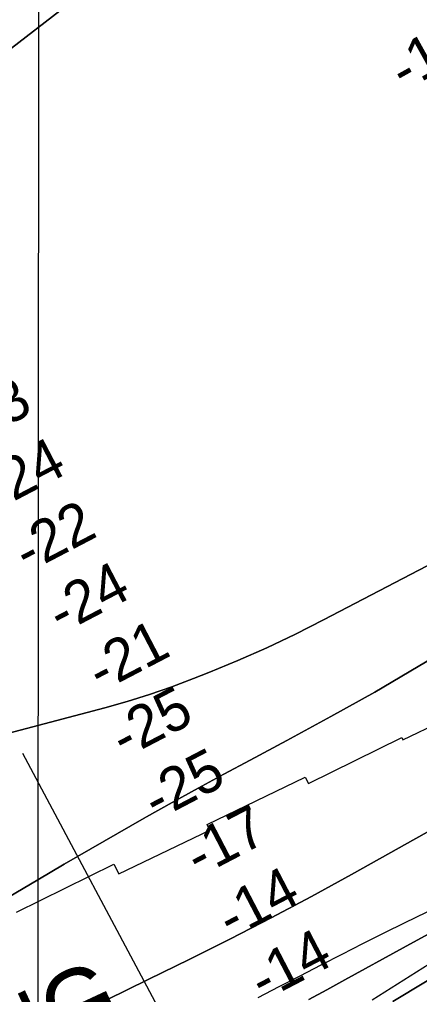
# Model space of a CAD drawing. Extents: x 3245246 to 3283090, y 806824 to 832173.
# Drawn here: x 3254626 to 3255199, y 816050 to 817446 of the extents above; entities that cross this region are included whole.
import ezdxf

# ---------------------------------------------------------------- set-up
doc = ezdxf.new("R2010")
doc.units = 0
for name, color, linetype in [('V-GRID-MAJR', 7, 'Continuous'), ('V-RIVR-IDEN', 7, 'Continuous'), ('V-RIVR-RANG', 7, 'Continuous'), ('V-RRAP-RVMT', 7, 'Continuous'), ('V-RRAP-RVMT-IDEN', 7, 'Continuous'), ('V-TOPO-DPTH', 7, 'Continuous'), ('V-TOPO-MINR', 7, 'Continuous'), ('V-TOPO-WATR', 7, 'Continuous')]:
    doc.layers.add(name, color=color, linetype=linetype)

msp = doc.modelspace()

# ---------------------------------------------------------------- linework, layer by layer
at = {"layer": 'V-GRID-MAJR'}
msp.add_spline([(3254649.6, 812211), (3254654, 818271.3), (3254658.5, 824333.6), (3254662.9, 830395.9), (3254662.9, 830397.8)], degree=3, dxfattribs=at)
at = {"layer": 'V-RIVR-RANG'}
msp.add_line((3255083.1, 815545.9), (3254630.6, 816394.8), dxfattribs=at)
at = {"layer": 'V-RRAP-RVMT'}
for p, q in [((3255175.4, 816414.3), (3255298.8, 816474.1)), ((3255175.4, 816414.3), (3255298.8, 816474.1)), ((3255040.1, 816351.6), (3255173.7, 816417.7)), ((3255040.1, 816351.6), (3255173.7, 816417.7)), ((3255173.7, 816417.7), (3255175.4, 816414.3)), ((3255173.7, 816417.7), (3255175.4, 816414.3)), ((3254894.7, 816292.9), (3255035.5, 816360.9)), ((3254894.7, 816292.9), (3255035.5, 816360.9)), ((3255035.5, 816360.9), (3255040.1, 816351.6)), ((3255035.5, 816360.9), (3255040.1, 816351.6)), ((3254898.5, 816285.2), (3254894.7, 816292.9)), ((3254898.5, 816285.2), (3254894.7, 816292.9)), ((3254768.3, 816222.3), (3254898.5, 816285.2)), ((3254768.3, 816222.3), (3254898.5, 816285.2)), ((3254621.2, 816167.5), (3254761.2, 816236.4)), ((3254621.2, 816167.5), (3254761.2, 816236.4)), ((3254761.2, 816236.4), (3254768.3, 816222.3)), ((3254761.2, 816236.4), (3254768.3, 816222.3))]:
    msp.add_line(p, q, dxfattribs=at)
at = {"layer": 'V-TOPO-DPTH'}
for points in [[(3256684.7, 817747.8), (3256183.9, 817371.5), (3255546.9, 816842), (3255525.9, 816829.1), (3255504.4, 816816.9), (3255482.7, 816805.1), (3255061.7, 816585.9), (3255021.2, 816565.6), (3254980.4, 816546.2), (3254938.9, 816528.1), (3254897.1, 816510.7), (3254875.2, 816502.1), (3254843.9, 816490.3), (3254812.3, 816479.3), (3254780.3, 816469.4), (3254748.1, 816460.2), (3254557.3, 816409.8)], [(3254557.3, 816409.8), (3254748.1, 816460.2), (3254780.3, 816469.4), (3254812.3, 816479.3), (3254843.9, 816490.3), (3254875.2, 816502.1), (3254897.1, 816510.7), (3254938.9, 816528.1), (3254980.4, 816546.2), (3255021.2, 816565.6), (3255061.7, 816585.9), (3255482.7, 816805.1), (3255504.4, 816816.9), (3255525.9, 816829.1), (3255546.9, 816842), (3256183.9, 817371.5), (3256684.7, 817747.8)], [(3254614.4, 817404.9), (3254683.5, 817458.3)], [(3254683.5, 817458.3), (3254614.4, 817404.9)], [(3254119.6, 815899.8), (3254651.9, 816213.9), (3254689.9, 816236.2), (3254728, 816258.4), (3254766.3, 816280.3), (3254804.6, 816302.2), (3254807.7, 816303.9), (3254844.6, 816324.6), (3254881.7, 816345.1), (3254918.9, 816365.3), (3254956.2, 816385.3), (3255008.8, 816413.3), (3255072.1, 816447.7), (3255135.1, 816482.8), (3255197.4, 816519.1), (3255259.3, 816556), (3255536.1, 816724.8), (3255554.2, 816736.1), (3255572, 816747.5), (3256248.1, 817042.5), (3256282.3, 817060.9), (3256333.2, 817089.2), (3256341.7, 817093.9), (3256350.2, 817098.7)], [(3256350.2, 817098.7), (3256341.7, 817093.9), (3256333.2, 817089.2), (3256282.3, 817060.9), (3256248.1, 817042.5), (3255572, 816747.5), (3255554.2, 816736.1), (3255536.1, 816724.8), (3255259.3, 816556), (3255197.4, 816519.1), (3255135.1, 816482.8), (3255072.1, 816447.7), (3255008.8, 816413.3), (3254956.2, 816385.3), (3254918.9, 816365.3), (3254881.7, 816345.1), (3254844.6, 816324.6), (3254807.7, 816303.9), (3254804.6, 816302.2), (3254766.3, 816280.3), (3254728, 816258.4), (3254689.9, 816236.2), (3254651.9, 816213.9), (3254119.6, 815899.8)], [(3254721.7, 816027.8), (3254810.3, 816071.1), (3254869.8, 816100.2), (3254928.3, 816129.5), (3254986.5, 816159.4), (3255044.2, 816190.2), (3255101.6, 816221.7), (3255498.9, 816443.6), (3255530.4, 816460.9), (3255562, 816478), (3255593.8, 816494.7), (3255625.7, 816511.2), (3255669.2, 816533.4), (3255679.5, 816538.6), (3255689.8, 816543.7), (3255700.1, 816548.8), (3255710.5, 816553.8), (3255844.1, 816618), (3255921.1, 816655.6), (3255997.8, 816693.7), (3256074, 816732.7), (3256149.9, 816772.3), (3256439.9, 816925.8)], [(3256439.9, 816925.8), (3256149.9, 816772.3), (3256074, 816732.7), (3255997.8, 816693.7), (3255921.1, 816655.6), (3255844.1, 816618), (3255710.5, 816553.8), (3255700.1, 816548.8), (3255689.8, 816543.7), (3255679.5, 816538.6), (3255669.2, 816533.4), (3255625.7, 816511.2), (3255593.8, 816494.7), (3255562, 816478), (3255530.4, 816460.9), (3255498.9, 816443.6), (3255101.6, 816221.7), (3255044.2, 816190.2), (3254986.5, 816159.4), (3254928.3, 816129.5), (3254869.8, 816100.2), (3254810.3, 816071.1), (3254721.7, 816027.8)], [(3256488.3, 816842.8), (3256031.6, 816570.7), (3255986.6, 816544.3), (3255941.3, 816518.3), (3255895.7, 816492.8), (3255849.8, 816467.8), (3255775.2, 816427.7), (3255766.5, 816423.1), (3255757.8, 816418.5), (3255749, 816413.9), (3255740.2, 816409.4), (3255447.4, 816260.4), (3255379, 816225.2), (3255310.9, 816189.6), (3255243.1, 816153.3), (3255175.6, 816116.5), (3255092.1, 816070.5), (3255066.4, 816056.5), (3255040.7, 816042.5)], [(3255040.7, 816042.5), (3255066.4, 816056.5), (3255092.1, 816070.5), (3255175.6, 816116.5), (3255243.1, 816153.3), (3255310.9, 816189.6), (3255379, 816225.2), (3255447.4, 816260.4), (3255740.2, 816409.4), (3255749, 816413.9), (3255757.8, 816418.5), (3255766.5, 816423.1), (3255775.2, 816427.7), (3255849.8, 816467.8), (3255895.7, 816492.8), (3255941.3, 816518.3), (3255986.6, 816544.3), (3256031.6, 816570.7), (3256488.3, 816842.8)], [(3256479.5, 816806.6), (3256333.3, 816716.6), (3256244.5, 816662.7), (3256155.3, 816609.7), (3256065.3, 816557.8), (3255974.9, 816506.7), (3255812.7, 816416.5), (3255791.7, 816404.9), (3255770.7, 816393.3), (3255749.6, 816381.8), (3255728.5, 816370.3), (3255647.6, 816326.5), (3255586.3, 816292.7), (3255525.3, 816258.2), (3255464.9, 816222.9), (3255404.8, 816186.9), (3255349, 816152.9), (3255302, 816124.4), (3255255.1, 816096), (3255208, 816067.8), (3255160.8, 816039.7)], [(3256479.5, 816806.6), (3256333.3, 816716.6), (3256244.5, 816662.7), (3256155.3, 816609.7), (3256065.3, 816557.8), (3255974.9, 816506.7), (3255812.7, 816416.5), (3255791.7, 816404.9), (3255770.7, 816393.3), (3255749.6, 816381.8), (3255728.5, 816370.3), (3255647.6, 816326.5), (3255586.3, 816292.7), (3255525.3, 816258.2), (3255464.9, 816222.9), (3255404.8, 816186.9), (3255349, 816152.9), (3255302, 816124.4), (3255255.1, 816096), (3255208, 816067.8), (3255160.8, 816039.7)]]:
    msp.add_lwpolyline(points, dxfattribs=at)
at = {"layer": 'V-TOPO-MINR'}
for points in [[(3256684.7, 817747.8), (3256183.9, 817371.5), (3255546.9, 816842), (3255525.9, 816829.1), (3255504.4, 816816.9), (3255482.7, 816805.1), (3255061.7, 816585.9), (3255021.2, 816565.6), (3254980.4, 816546.2), (3254938.9, 816528.1), (3254897.1, 816510.7), (3254875.2, 816502.1), (3254843.9, 816490.3), (3254812.3, 816479.3), (3254780.3, 816469.4), (3254748.1, 816460.2), (3254557.3, 816409.8)], [(3254614.4, 817404.9), (3254683.5, 817458.3)], [(3254119.6, 815899.8), (3254651.9, 816213.9), (3254689.9, 816236.2), (3254728, 816258.4), (3254766.3, 816280.3), (3254804.6, 816302.2), (3254807.7, 816303.9), (3254844.6, 816324.6), (3254881.7, 816345.1), (3254918.9, 816365.3), (3254956.2, 816385.3), (3255008.8, 816413.3), (3255072.1, 816447.7), (3255135.1, 816482.8), (3255197.4, 816519.1), (3255259.3, 816556), (3255536.1, 816724.8), (3255554.2, 816736.1), (3255572, 816747.5), (3256248.1, 817042.5), (3256282.3, 817060.9), (3256333.2, 817089.2), (3256341.7, 817093.9), (3256350.2, 817098.7)], [(3254721.7, 816027.8), (3254810.3, 816071.1), (3254869.8, 816100.2), (3254928.3, 816129.5), (3254986.5, 816159.4), (3255044.2, 816190.2), (3255101.6, 816221.7), (3255498.9, 816443.6), (3255530.4, 816460.9), (3255562, 816478), (3255593.8, 816494.7), (3255625.7, 816511.2), (3255669.2, 816533.4), (3255679.5, 816538.6), (3255689.8, 816543.7), (3255700.1, 816548.8), (3255710.5, 816553.8), (3255844.1, 816618), (3255921.1, 816655.6), (3255997.8, 816693.7), (3256074, 816732.7), (3256149.9, 816772.3), (3256439.9, 816925.8)], [(3254967.8, 816045.3), (3254997.9, 816060.9), (3255027.9, 816076.5), (3255058, 816092), (3255088.1, 816107.4), (3255118.2, 816122.8), (3255148.4, 816138), (3255178.8, 816152.9), (3255209.2, 816167.7), (3255745.2, 816425.2), (3255748.8, 816427), (3255752.5, 816428.8), (3255756.1, 816430.6), (3255759.7, 816432.5), (3255793.6, 816450.4), (3255814, 816461.4), (3255834.4, 816472.5), (3255854.6, 816483.9), (3255874.7, 816495.5), (3256491.8, 816856.5)], [(3255040.7, 816042.5), (3255066.4, 816056.5), (3255092.1, 816070.5), (3255175.6, 816116.5), (3255243.1, 816153.3), (3255310.9, 816189.6), (3255379, 816225.2), (3255447.4, 816260.4), (3255740.2, 816409.4), (3255749, 816413.9), (3255757.8, 816418.5), (3255766.5, 816423.1), (3255775.2, 816427.7), (3255849.8, 816467.8), (3255895.7, 816492.8), (3255941.3, 816518.3), (3255986.6, 816544.3), (3256031.6, 816570.7), (3256488.3, 816842.8)], [(3255131.5, 816042.1), (3255267.7, 816127.8), (3255348.4, 816177.3), (3255429.7, 816225.6), (3255512.2, 816272), (3255595.3, 816317.3), (3255734.7, 816391.1), (3255749.3, 816398.9), (3255763.8, 816406.7), (3255778.3, 816414.5), (3255792.8, 816422.4), (3255906.5, 816484.5), (3255977.6, 816524), (3256048.3, 816564), (3256118.4, 816605.1), (3256188.2, 816646.7), (3256484.2, 816826.1)]]:
    msp.add_lwpolyline(points, dxfattribs=at)
at = {"layer": 'V-TOPO-WATR'}
msp.add_lwpolyline([(3255160.8, 816039.7), (3255208, 816067.8), (3255255.1, 816096), (3255302, 816124.4), (3255349, 816152.9), (3255404.8, 816186.9), (3255464.9, 816222.9), (3255525.3, 816258.2), (3255586.3, 816292.7), (3255647.6, 816326.5), (3255728.5, 816370.3), (3255749.6, 816381.8), (3255770.7, 816393.3), (3255791.7, 816404.9), (3255812.7, 816416.5), (3255974.9, 816506.7), (3256065.3, 816557.8), (3256155.3, 816609.7), (3256244.5, 816662.7), (3256333.3, 816716.6), (3256479.5, 816806.6)], dxfattribs=at)

# ---------------------------------------------------------------- texts
at = {"layer": 'V-RIVR-IDEN'}
msp.add_text('ST. FRANCIS LDG.', height=100, rotation=300.9637, dxfattribs=at).set_placement((3255175.9, 818098.8))
at = {"layer": 'V-RIVR-RANG'}
for s, rotation, p in [('-19', 29.1256, (3255177.3, 817342.4)), ('-23', 27.555, (3254544.6, 816830.3)), ('-24', 27.555, (3254593.3, 816742.9)), ('-22', 27.555, (3254637, 816652.9)), ('-24', 27.555, (3254685.4, 816565.3)), ('-21', 27.555, (3254742.3, 816482.2)), ('-25', 27.555, (3254775.9, 816387)), ('-25', 27.555, (3254822, 816298.2)), ('-17', 27.555, (3254882.7, 816217.1)), ('-14', 27.555, (3254928.9, 816128.4)), ('-14', 27.555, (3254974.9, 816039.6))]:
    msp.add_text(s, height=60, rotation=rotation, dxfattribs=at).set_placement(p)
at = {"layer": 'V-RRAP-RVMT-IDEN'}
msp.add_text('LANDING', height=100, rotation=24.9599, dxfattribs=at).set_placement((3254241, 815762.7))

doc.saveas('drawing.dxf')
